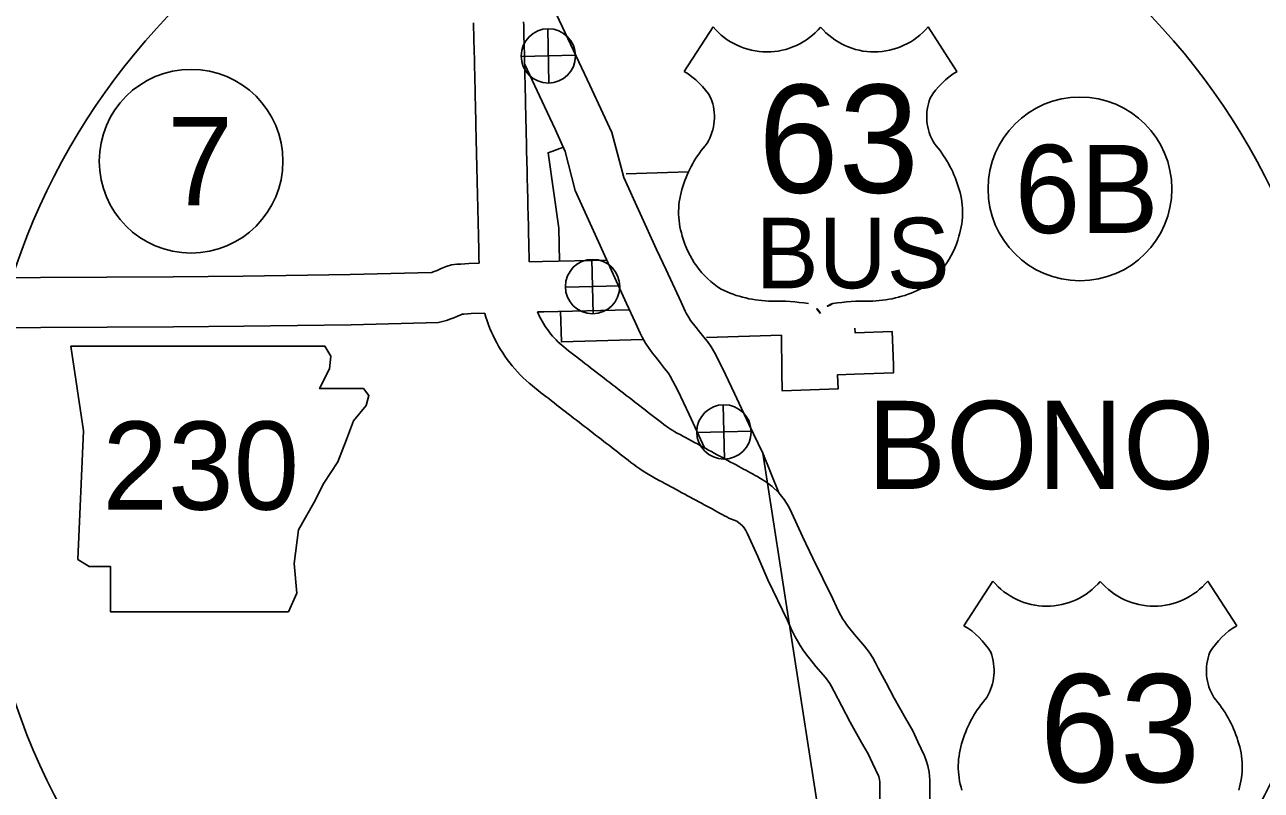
# Model space of a CAD drawing. Extents: x 1671357 to 13005564, y 567358 to 14261451.
# Drawn here: x 12758287.115 to 12758287.921, y 14259954.174 to 14259954.673 of the extents above; entities that cross this region are included whole.
import ezdxf

# ---------------------------------------------------------------- set-up
doc = ezdxf.new("R2010")
doc.units = 0
for name, color, linetype in [('10', 7, 'Continuous'), ('15', 7, 'Continuous'), ('21', 7, 'Continuous'), ('22', 7, 'Continuous'), ('40', 7, 'Continuous'), ('6', 7, 'Continuous'), ('Default', 7, 'Continuous')]:
    doc.layers.add(name, color=color, linetype=linetype)

msp = doc.modelspace()

# ---------------------------------------------------------------- linework, layer by layer
at = {"layer": '10'}
for points in [[(12758287.49451, 14259954.51941), (12758287.45254, 14259954.51847), (12758287.44383, 14259954.51825)], [(12758287.41115, 14259954.51743), (12758287.40442, 14259954.51726), (12758287.39919, 14259954.51689), (12758287.39666, 14259954.51676), (12758287.39324, 14259954.51629), (12758287.38966, 14259954.51523), (12758287.38633, 14259954.51388), (12758287.38379, 14259954.51273), (12758287.38251, 14259954.51222), (12758287.38119, 14259954.51169), (12758287.38033, 14259954.51139), (12758287.38003, 14259954.51131), (12758287.32706, 14259954.50997), (12758287.25742, 14259954.50894), (12758287.21158, 14259954.50862), (12758287.12512, 14259954.50807), (12758287.02209, 14259954.50693)], [(12758287.50923, 14259954.48706), (12758287.45331, 14259954.4858), (12758287.44916, 14259954.4857)], [(12758287.41483, 14259954.48484), (12758287.40598, 14259954.48462), (12758287.40123, 14259954.48429), (12758287.40015, 14259954.48423), (12758287.39919, 14259954.48384), (12758287.39658, 14259954.48266), (12758287.39464, 14259954.48188), (12758287.39273, 14259954.48112), (12758287.38994, 14259954.48013), (12758287.38463, 14259954.47874), (12758287.32771, 14259954.4773), (12758287.25777, 14259954.47627), (12758287.2118, 14259954.47595), (12758287.12541, 14259954.4754), (12758287.02245, 14259954.47426)]]:
    msp.add_lwpolyline(points, dxfattribs=at)
at = {"layer": '15'}
for p, q in [((12758287.41012, 14259954.56312), (12758287.41012, 14259954.56317)), ((12758287.44279, 14259954.56397), (12758287.44279, 14259954.56391)), ((12758287.54062, 14259954.40644), (12758287.5404, 14259954.40656)), ((12758287.52445, 14259954.37804), (12758287.52466, 14259954.37792))]:
    msp.add_line(p, q, dxfattribs=at)
for points in [[(12758287.4351, 14259954.73594), (12758287.44877, 14259954.70674), (12758287.46557, 14259954.6713), (12758287.48339, 14259954.63354), (12758287.48904, 14259954.62146), (12758287.49763, 14259954.60267), (12758287.50544, 14259954.57331)], [(12758287.40754, 14259954.67425), (12758287.40758, 14259954.67205), (12758287.40762, 14259954.66979), (12758287.40767, 14259954.66758), (12758287.40772, 14259954.6654), (12758287.40776, 14259954.66317), (12758287.40782, 14259954.66093), (12758287.40787, 14259954.65871), (12758287.40793, 14259954.65647), (12758287.40799, 14259954.65424), (12758287.40807, 14259954.65206), (12758287.40813, 14259954.65), (12758287.40817, 14259954.64794), (12758287.40821, 14259954.6458), (12758287.40825, 14259954.64366), (12758287.40829, 14259954.64153), (12758287.40834, 14259954.63936), (12758287.40839, 14259954.63721), (12758287.40845, 14259954.63505), (12758287.4085, 14259954.6329), (12758287.40855, 14259954.63077), (12758287.4086, 14259954.62862), (12758287.40865, 14259954.62645), (12758287.4087, 14259954.62424), (12758287.40875, 14259954.62205), (12758287.40879, 14259954.61984), (12758287.40884, 14259954.61762), (12758287.40889, 14259954.61538), (12758287.40894, 14259954.61313), (12758287.40899, 14259954.61087), (12758287.40904, 14259954.6086), (12758287.40909, 14259954.60631), (12758287.40914, 14259954.60402), (12758287.40919, 14259954.60172), (12758287.40924, 14259954.59944), (12758287.40929, 14259954.59715), (12758287.40934, 14259954.59482), (12758287.40939, 14259954.59252), (12758287.40945, 14259954.59022), (12758287.4095, 14259954.58792), (12758287.40956, 14259954.58564), (12758287.40962, 14259954.58335), (12758287.40968, 14259954.58107), (12758287.40973, 14259954.57884), (12758287.40978, 14259954.57662), (12758287.40983, 14259954.57436), (12758287.40988, 14259954.57208), (12758287.40993, 14259954.56979), (12758287.41, 14259954.56753), (12758287.41006, 14259954.56532), (12758287.41012, 14259954.56312)], [(12758287.44022, 14259954.67482), (12758287.44026, 14259954.67265), (12758287.4403, 14259954.67051), (12758287.44035, 14259954.66831), (12758287.4404, 14259954.66606), (12758287.44044, 14259954.66388), (12758287.44049, 14259954.66171), (12758287.44054, 14259954.65953), (12758287.4406, 14259954.65739), (12758287.44066, 14259954.65526), (12758287.44073, 14259954.6531), (12758287.4408, 14259954.65082), (12758287.44085, 14259954.64856), (12758287.44089, 14259954.64643), (12758287.44093, 14259954.64431), (12758287.44097, 14259954.64219), (12758287.44102, 14259954.64011), (12758287.44107, 14259954.63801), (12758287.44112, 14259954.63588), (12758287.44118, 14259954.63373), (12758287.44123, 14259954.63154), (12758287.44128, 14259954.62933), (12758287.44132, 14259954.62715), (12758287.44137, 14259954.62497), (12758287.44142, 14259954.62276), (12758287.44147, 14259954.62054), (12758287.44152, 14259954.61833), (12758287.44157, 14259954.61611), (12758287.44162, 14259954.61387), (12758287.44167, 14259954.6116), (12758287.44172, 14259954.60931), (12758287.44177, 14259954.60703), (12758287.44182, 14259954.60474), (12758287.44187, 14259954.60245), (12758287.44192, 14259954.60013), (12758287.44197, 14259954.59784), (12758287.44202, 14259954.59557), (12758287.44207, 14259954.59329), (12758287.44212, 14259954.59101), (12758287.44218, 14259954.58873), (12758287.44224, 14259954.58644), (12758287.44229, 14259954.58418), (12758287.44235, 14259954.58191), (12758287.44241, 14259954.57961), (12758287.44246, 14259954.5773), (12758287.44251, 14259954.57504), (12758287.44255, 14259954.57283), (12758287.44261, 14259954.57064), (12758287.44267, 14259954.56845), (12758287.44273, 14259954.56621), (12758287.44279, 14259954.56397)], [(12758287.44091, 14259954.64701), (12758287.45381, 14259954.61964), (12758287.46072, 14259954.60488), (12758287.46736, 14259954.59037), (12758287.47386, 14259954.56491), (12758287.50737, 14259954.49109)], [(12758287.50544, 14259954.57331), (12758287.52684, 14259954.52637), (12758287.53317, 14259954.51311), (12758287.54292, 14259954.49206), (12758287.54561, 14259954.48603), (12758287.54629, 14259954.48473), (12758287.54788, 14259954.48191), (12758287.54896, 14259954.48015), (12758287.54991, 14259954.4789), (12758287.55177, 14259954.4766), (12758287.55513, 14259954.47246), (12758287.5576, 14259954.4692), (12758287.56008, 14259954.4663), (12758287.56257, 14259954.46295), (12758287.56464, 14259954.45912), (12758287.56997, 14259954.44907), (12758287.57775, 14259954.43252), (12758287.58696, 14259954.41242), (12758287.59617, 14259954.39354), (12758287.6067, 14259954.36765)], [(12758287.41012, 14259954.56317), (12758287.41017, 14259954.56096), (12758287.41021, 14259954.55875), (12758287.41026, 14259954.55651), (12758287.41031, 14259954.55426), (12758287.41036, 14259954.552), (12758287.41041, 14259954.54972), (12758287.41047, 14259954.54744), (12758287.41053, 14259954.54519), (12758287.41059, 14259954.54297), (12758287.41065, 14259954.54073), (12758287.41071, 14259954.53851), (12758287.41076, 14259954.53629), (12758287.41081, 14259954.53402), (12758287.41086, 14259954.53172), (12758287.41091, 14259954.52945), (12758287.41095, 14259954.52718), (12758287.411, 14259954.52489), (12758287.41105, 14259954.5226), (12758287.41109, 14259954.52034), (12758287.41114, 14259954.51809), (12758287.41116, 14259954.51743)], [(12758287.44279, 14259954.56391), (12758287.44284, 14259954.56168), (12758287.44289, 14259954.55943), (12758287.44294, 14259954.55719), (12758287.44298, 14259954.55496), (12758287.44303, 14259954.55274), (12758287.44308, 14259954.55054), (12758287.44314, 14259954.54834), (12758287.44321, 14259954.5461), (12758287.44327, 14259954.54384), (12758287.44333, 14259954.54158), (12758287.44338, 14259954.5393), (12758287.44344, 14259954.537), (12758287.44348, 14259954.53473), (12758287.44353, 14259954.53246), (12758287.44359, 14259954.53014), (12758287.44363, 14259954.52783), (12758287.44368, 14259954.52555), (12758287.44372, 14259954.52328), (12758287.44377, 14259954.52102), (12758287.44382, 14259954.51879), (12758287.44383, 14259954.51825)], [(12758287.50737, 14259954.49109), (12758287.51318, 14259954.47853), (12758287.51617, 14259954.47183), (12758287.51756, 14259954.46915), (12758287.51974, 14259954.4653), (12758287.52197, 14259954.46169), (12758287.52418, 14259954.45877), (12758287.52637, 14259954.45605), (12758287.52943, 14259954.45229), (12758287.53215, 14259954.4487), (12758287.53451, 14259954.44594), (12758287.53495, 14259954.44533), (12758287.53585, 14259954.44367), (12758287.54074, 14259954.43446), (12758287.54811, 14259954.41877), (12758287.55811, 14259954.39695)], [(12758287.41483, 14259954.48484), (12758287.41487, 14259954.48469), (12758287.41561, 14259954.48222), (12758287.41641, 14259954.47976), (12758287.41729, 14259954.4773), (12758287.41825, 14259954.47486), (12758287.41926, 14259954.47249), (12758287.42031, 14259954.47018), (12758287.42143, 14259954.46787), (12758287.42262, 14259954.46558), (12758287.42387, 14259954.46333), (12758287.42519, 14259954.46109), (12758287.42659, 14259954.45887), (12758287.42804, 14259954.4567), (12758287.42956, 14259954.45457), (12758287.43112, 14259954.4525), (12758287.43273, 14259954.45049), (12758287.43441, 14259954.44849), (12758287.43615, 14259954.44654), (12758287.43796, 14259954.44462), (12758287.43986, 14259954.44272), (12758287.44183, 14259954.44088), (12758287.44377, 14259954.43918), (12758287.44568, 14259954.43758), (12758287.44756, 14259954.43605), (12758287.44943, 14259954.43457), (12758287.45125, 14259954.43317), (12758287.45301, 14259954.43181), (12758287.45477, 14259954.43046), (12758287.45653, 14259954.42909), (12758287.4583, 14259954.42772), (12758287.46006, 14259954.42634), (12758287.46185, 14259954.42494), (12758287.46365, 14259954.42353), (12758287.46549, 14259954.42209), (12758287.46734, 14259954.42067), (12758287.46914, 14259954.41927), (12758287.47096, 14259954.41787), (12758287.47279, 14259954.41645), (12758287.47462, 14259954.41505), (12758287.47643, 14259954.41366), (12758287.47821, 14259954.41229), (12758287.47999, 14259954.41091), (12758287.48177, 14259954.40953), (12758287.48356, 14259954.40814), (12758287.48536, 14259954.40674), (12758287.48716, 14259954.40535), (12758287.48895, 14259954.40396), (12758287.49075, 14259954.40258), (12758287.49255, 14259954.40119), (12758287.49434, 14259954.39982), (12758287.49612, 14259954.39845), (12758287.49786, 14259954.3971), (12758287.4996, 14259954.39575), (12758287.50136, 14259954.39437), (12758287.50316, 14259954.39298), (12758287.50494, 14259954.3916), (12758287.50668, 14259954.39026), (12758287.50844, 14259954.3889), (12758287.51021, 14259954.38753), (12758287.51205, 14259954.38613), (12758287.51399, 14259954.3847), (12758287.51601, 14259954.38325), (12758287.51816, 14259954.3818), (12758287.52037, 14259954.38041), (12758287.5225, 14259954.37915), (12758287.52445, 14259954.37804)], [(12758287.44916, 14259954.4857), (12758287.44916, 14259954.48569), (12758287.44988, 14259954.48411), (12758287.45064, 14259954.48256), (12758287.45143, 14259954.48104), (12758287.45226, 14259954.47954), (12758287.45311, 14259954.47808), (12758287.45399, 14259954.47668), (12758287.45492, 14259954.4753), (12758287.4559, 14259954.47392), (12758287.45693, 14259954.47256), (12758287.45801, 14259954.47121), (12758287.45912, 14259954.46989), (12758287.46026, 14259954.46861), (12758287.46142, 14259954.46738), (12758287.46257, 14259954.46623), (12758287.46376, 14259954.46513), (12758287.46506, 14259954.46398), (12758287.46648, 14259954.46279), (12758287.46797, 14259954.46158), (12758287.46954, 14259954.46034), (12758287.47121, 14259954.45905), (12758287.47297, 14259954.45769), (12758287.47476, 14259954.45631), (12758287.47657, 14259954.45492), (12758287.47838, 14259954.45351), (12758287.4802, 14259954.45209), (12758287.482, 14259954.45068), (12758287.48379, 14259954.44928), (12758287.48554, 14259954.44791), (12758287.48732, 14259954.44654), (12758287.48914, 14259954.44513), (12758287.49095, 14259954.44372), (12758287.49274, 14259954.44234), (12758287.49453, 14259954.44097), (12758287.49635, 14259954.43957), (12758287.49818, 14259954.43816), (12758287.5, 14259954.43675), (12758287.50181, 14259954.43535), (12758287.50361, 14259954.43395), (12758287.50538, 14259954.43258), (12758287.50715, 14259954.43121), (12758287.50892, 14259954.42984), (12758287.5107, 14259954.42847), (12758287.51248, 14259954.4271), (12758287.51427, 14259954.42572), (12758287.51607, 14259954.42434), (12758287.51788, 14259954.42294), (12758287.51969, 14259954.42153), (12758287.52146, 14259954.42015), (12758287.52318, 14259954.41881), (12758287.52491, 14259954.41747), (12758287.52666, 14259954.41612), (12758287.52838, 14259954.41479), (12758287.53007, 14259954.4135), (12758287.53169, 14259954.41226), (12758287.53322, 14259954.41113), (12758287.53468, 14259954.41009), (12758287.53604, 14259954.40917), (12758287.53739, 14259954.40831), (12758287.5389, 14259954.40742), (12758287.54062, 14259954.40644)], [(12758287.5404, 14259954.40656), (12758287.54217, 14259954.4056), (12758287.54393, 14259954.40465), (12758287.54579, 14259954.40366), (12758287.54773, 14259954.40263), (12758287.54968, 14259954.40158), (12758287.55158, 14259954.40054), (12758287.55347, 14259954.39951), (12758287.55532, 14259954.39849), (12758287.55712, 14259954.39751), (12758287.55891, 14259954.39655), (12758287.56077, 14259954.39555), (12758287.56264, 14259954.39454), (12758287.56449, 14259954.39353), (12758287.56634, 14259954.39253), (12758287.56814, 14259954.39155), (12758287.5699, 14259954.3906), (12758287.57166, 14259954.38964), (12758287.57343, 14259954.38869), (12758287.57518, 14259954.38776), (12758287.57694, 14259954.38681), (12758287.57872, 14259954.38585), (12758287.58043, 14259954.38492), (12758287.58209, 14259954.38401), (12758287.58367, 14259954.38315), (12758287.58515, 14259954.38234), (12758287.58665, 14259954.38154), (12758287.58821, 14259954.3807), (12758287.58977, 14259954.37986), (12758287.59123, 14259954.37904), (12758287.59263, 14259954.37826), (12758287.59351, 14259954.37776), (12758287.5985, 14259954.37467)], [(12758287.52466, 14259954.37792), (12758287.52658, 14259954.37686), (12758287.52856, 14259954.37581), (12758287.53045, 14259954.3748), (12758287.53228, 14259954.37383), (12758287.53409, 14259954.37285), (12758287.53592, 14259954.37185), (12758287.53778, 14259954.37084), (12758287.53963, 14259954.36982), (12758287.54153, 14259954.36879), (12758287.54343, 14259954.36776), (12758287.54528, 14259954.36677), (12758287.54708, 14259954.3658), (12758287.54889, 14259954.36481), (12758287.5507, 14259954.36383), (12758287.55252, 14259954.36284), (12758287.55436, 14259954.36184), (12758287.55617, 14259954.36086), (12758287.55795, 14259954.35991), (12758287.55973, 14259954.35895), (12758287.56147, 14259954.35802), (12758287.56313, 14259954.35712), (12758287.56477, 14259954.35623), (12758287.5664, 14259954.35534), (12758287.56802, 14259954.35445), (12758287.56967, 14259954.35356), (12758287.57123, 14259954.35272), (12758287.57267, 14259954.35195), (12758287.57401, 14259954.35122), (12758287.57933, 14259954.34909)], [(12758287.5985, 14259954.37467), (12758287.5988, 14259954.37445), (12758287.60228, 14259954.37176), (12758287.60666, 14259954.36761), (12758287.61002, 14259954.36337), (12758287.61314, 14259954.35847), (12758287.61511, 14259954.3543), (12758287.62195, 14259954.33925)], [(12758287.57933, 14259954.34909), (12758287.57944, 14259954.34901), (12758287.58147, 14259954.34744), (12758287.58303, 14259954.34596), (12758287.58394, 14259954.34481), (12758287.5851, 14259954.34299), (12758287.58612, 14259954.34083), (12758287.59285, 14259954.32603)], [(12758287.62195, 14259954.33925), (12758287.62882, 14259954.32504), (12758287.64179, 14259954.29844), (12758287.64412, 14259954.29333), (12758287.64631, 14259954.28878), (12758287.64695, 14259954.28764), (12758287.64833, 14259954.28536), (12758287.64954, 14259954.28345), (12758287.65075, 14259954.28179), (12758287.65233, 14259954.27986), (12758287.65597, 14259954.27522), (12758287.66244, 14259954.26773), (12758287.66547, 14259954.26377), (12758287.66792, 14259954.26004), (12758287.66971, 14259954.25675), (12758287.67148, 14259954.25341), (12758287.67653, 14259954.24379), (12758287.68188, 14259954.2338), (12758287.68912, 14259954.22078), (12758287.69388, 14259954.21235), (12758287.69715, 14259954.20528), (12758287.70163, 14259954.1961), (12758287.70274, 14259954.19314), (12758287.70381, 14259954.18958), (12758287.70465, 14259954.18557), (12758287.70513, 14259954.18025), (12758287.70504, 14259954.17462)], [(12758287.59285, 14259954.32603), (12758287.59937, 14259954.3109), (12758287.61224, 14259954.28449), (12758287.61454, 14259954.27947), (12758287.61732, 14259954.27368), (12758287.61874, 14259954.27115), (12758287.62054, 14259954.26817), (12758287.62252, 14259954.26504), (12758287.62492, 14259954.26177), (12758287.62683, 14259954.25944), (12758287.63074, 14259954.25445), (12758287.63708, 14259954.24712), (12758287.63879, 14259954.24487), (12758287.63986, 14259954.24324), (12758287.64094, 14259954.24126), (12758287.6426, 14259954.23814), (12758287.64766, 14259954.22849), (12758287.6532, 14259954.21815), (12758287.66062, 14259954.20481), (12758287.66478, 14259954.19744), (12758287.66764, 14259954.19125), (12758287.67158, 14259954.18318), (12758287.67176, 14259954.18269), (12758287.67213, 14259954.18148), (12758287.67229, 14259954.18072), (12758287.67244, 14259954.17906), (12758287.67237, 14259954.17519)], [(12758287.67237, 14259954.17503), (12758287.67224, 14259954.15785), (12758287.6733, 14259954.14013), (12758287.67365, 14259954.13577), (12758287.67467, 14259954.1309), (12758287.67588, 14259954.12575), (12758287.6844, 14259954.09487), (12758287.68852, 14259954.07742), (12758287.69045, 14259954.06879), (12758287.69342, 14259954.05642), (12758287.69479, 14259954.04912), (12758287.69626, 14259954.04391), (12758287.69788, 14259954.03901), (12758287.70009, 14259954.03359), (12758287.70241, 14259954.02802), (12758287.70826, 14259954.01833)], [(12758287.70504, 14259954.17479), (12758287.70492, 14259954.15871), (12758287.70589, 14259954.14242), (12758287.70605, 14259954.14046), (12758287.70657, 14259954.13797), (12758287.70754, 14259954.13382), (12758287.71606, 14259954.10297), (12758287.72036, 14259954.08474), (12758287.72228, 14259954.07618), (12758287.72539, 14259954.06325), (12758287.72663, 14259954.05658), (12758287.72751, 14259954.05347), (12758287.72856, 14259954.0503), (12758287.73028, 14259954.04606), (12758287.73163, 14259954.04284), (12758287.73272, 14259954.04103), (12758287.73488, 14259954.0383), (12758287.73674, 14259954.03511)]]:
    msp.add_lwpolyline(points, dxfattribs=at)
at = {"layer": '21'}
msp.add_lwpolyline([(12758287.14499, 14259954.46334), (12758287.15328, 14259954.40806), (12758287.1496, 14259954.32423), (12758287.15697, 14259954.31962), (12758287.17078, 14259954.31962), (12758287.17078, 14259954.29015), (12758287.28686, 14259954.29015), (12758287.29239, 14259954.30212), (12758287.29054, 14259954.32147), (12758287.29331, 14259954.34358), (12758287.30344, 14259954.36108), (12758287.30989, 14259954.37398), (12758287.3191, 14259954.3878), (12758287.32463, 14259954.40253), (12758287.32923, 14259954.41451), (12758287.33753, 14259954.42464), (12758287.33937, 14259954.43109), (12758287.33568, 14259954.4357), (12758287.30712, 14259954.4357), (12758287.31357, 14259954.4486), (12758287.31449, 14259954.45689), (12758287.31067, 14259954.46325)], close=True, dxfattribs=at)
at = {"layer": '22'}
for p, q in [((12758287.56377, 14259954.67155), (12758287.54492, 14259954.6424)), ((12758287.70392, 14259954.67155), (12758287.72277, 14259954.6424)), ((12758287.74615, 14259954.31008), (12758287.7273, 14259954.28093)), ((12758287.8863, 14259954.31008), (12758287.90515, 14259954.28093))]:
    msp.add_line(p, q, dxfattribs=at)
for centre, radius, start, end in [((12758287.59887, 14259954.70108), 0.04587, 220.07504, 319.67012), ((12758287.66881, 14259954.70108), 0.04587, 220.32988, 319.92496), ((12758287.52029, 14259954.60008), 0.04897, 30.7809, 59.98827), ((12758287.7474, 14259954.60008), 0.04897, 120.01173, 149.2191), ((12758287.53106, 14259954.61299), 0.03357, 328.81046, 21.21077), ((12758287.73662, 14259954.61299), 0.03357, 158.78923, 211.18954), ((12758287.61885, 14259954.54418), 0.07832, 138.95648, 162.69135), ((12758287.64883, 14259954.54418), 0.07832, 17.30865, 41.04352), ((12758287.593, 14259954.5506), 0.05175, 160.95764, 197.38186), ((12758287.67469, 14259954.5506), 0.05175, 342.61814, 19.04236), ((12758287.60142, 14259954.55074), 0.05988, 195.10743, 237.13119), ((12758287.66626, 14259954.55074), 0.05988, 302.86881, 344.89257), ((12758287.60254, 14259954.5696), 0.07689, 244.07708, 269.57785), ((12758287.66515, 14259954.5696), 0.07689, 270.42215, 295.92292), ((12758287.60432, 14259954.35188), 0.14085, 81.19416, 90.95387), ((12758287.62193, 14259954.47817), 0.0135, 28.03422, 72.98637), ((12758287.64575, 14259954.47817), 0.0135, 107.01363, 151.96578), ((12758287.66337, 14259954.35188), 0.14085, 89.04613, 98.80584), ((12758287.78126, 14259954.33962), 0.04587, 220.07504, 319.67012), ((12758287.8512, 14259954.33962), 0.04587, 220.32988, 319.92496), ((12758287.70267, 14259954.23861), 0.04897, 30.7809, 59.98827), ((12758287.92978, 14259954.23861), 0.04897, 120.01173, 149.2191), ((12758287.71345, 14259954.25153), 0.03357, 328.81046, 21.21077), ((12758287.91901, 14259954.25153), 0.03357, 158.78923, 211.18954), ((12758287.80124, 14259954.18272), 0.07832, 138.95648, 162.69135), ((12758287.83122, 14259954.18272), 0.07832, 17.30865, 41.04352), ((12758287.77538, 14259954.18913), 0.05175, 160.95764, 197.38186), ((12758287.85707, 14259954.18913), 0.05175, 342.61814, 19.04236)]:
    msp.add_arc(centre, radius, start, end, dxfattribs=at)
at = {"layer": '40'}
for p, q in [((12758287.45673, 14259954.63486), (12758287.45591, 14259954.67031)), ((12758287.4386, 14259954.65218), (12758287.47405, 14259954.653)), ((12758287.48555, 14259954.48448), (12758287.48474, 14259954.51993)), ((12758287.46742, 14259954.50179), (12758287.50287, 14259954.50261)), ((12758287.57123, 14259954.38969), (12758287.57041, 14259954.42513)), ((12758287.5531, 14259954.407), (12758287.58855, 14259954.40782))]:
    msp.add_line(p, q, dxfattribs=at)
for centre, radius in [((12758287.45632, 14259954.65259), 0.01773), ((12758287.22335, 14259954.58395), 0.0599), ((12758287.80297, 14259954.56585), 0.0599), ((12758287.48514, 14259954.5022), 0.01773), ((12758287.57082, 14259954.40741), 0.01773)]:
    msp.add_circle(centre, radius, dxfattribs=at)
at = {"layer": '6'}
for points in [[(12758287.46628, 14259954.59301), (12758287.45611, 14259954.5895), (12758287.46311, 14259954.54024)], [(12758287.5477, 14259954.57691), (12758287.53403, 14259954.57656), (12758287.50713, 14259954.57561)], [(12758287.46311, 14259954.54024), (12758287.46349, 14259954.51871)], [(12758287.46425, 14259954.48605), (12758287.46483, 14259954.46603), (12758287.51803, 14259954.46766)], [(12758287.6084, 14259954.47049), (12758287.60849, 14259954.44614), (12758287.60886, 14259954.43416), (12758287.64522, 14259954.43541), (12758287.64496, 14259954.44463), (12758287.656, 14259954.445), (12758287.68127, 14259954.44591), (12758287.68134, 14259954.45119), (12758287.68044, 14259954.47291), (12758287.65635, 14259954.4721), (12758287.65625, 14259954.47502)], [(12758287.55934, 14259954.46888), (12758287.6084, 14259954.47049)]]:
    msp.add_lwpolyline(points, dxfattribs=at)
at = {"layer": 'Default'}
msp.add_line((12758287.59617, 14259954.39354), (12758287.99651, 14259951.81001), dxfattribs=at)
msp.add_circle((12758287.52882, 14259954.37243), 0.4432, dxfattribs=at)

# ---------------------------------------------------------------- texts
at = {"layer": '21'}
msp.add_text('230', height=0.057502, dxfattribs=at).set_placement((12758287.16553, 14259954.35669))
at = {"layer": '22'}
for s, height, p in [('63', 0.07044, (12758287.59321, 14259954.56339)), ('BUS', 0.046002, (12758287.59151, 14259954.50108)), ('63', 0.07044, (12758287.77658, 14259954.17894))]:
    msp.add_text(s, height=height, dxfattribs=at).set_placement(p)
at = {"layer": '40'}
for s, height, p in [('7', 0.0575, (12758287.20792, 14259954.5552)), ('6B', 0.057502, (12758287.76031, 14259954.5371))]:
    msp.add_text(s, height=height, dxfattribs=at).set_placement(p)
at = {"layer": '6'}
msp.add_text('BONO', height=0.057502, dxfattribs=at).set_placement((12758287.66437, 14259954.37016))

doc.saveas('drawing.dxf')
